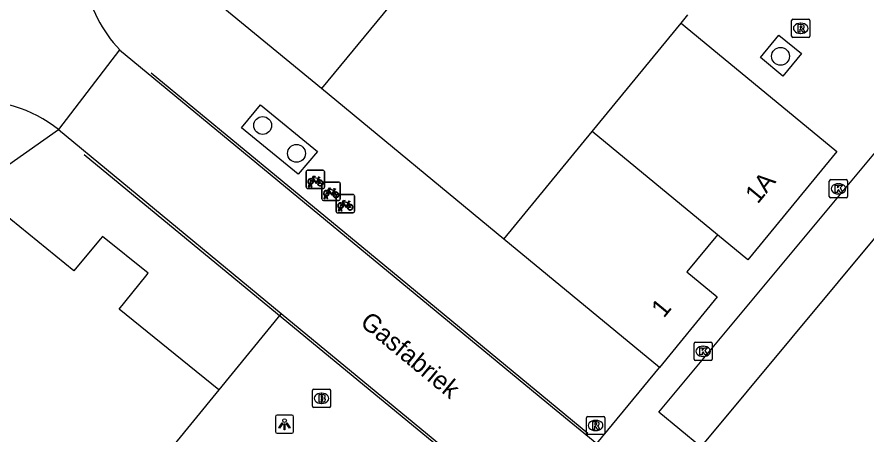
# Model space of a CAD drawing. Extents: x 161772 to 163123, y 383092 to 383917.
# Drawn here: x 161951.08 to 161997.61, y 383273.46 to 383296.33 of the extents above; entities that cross this region are included whole.
import ezdxf

# ---------------------------------------------------------------- set-up
doc = ezdxf.new("R2010")
doc.units = 0
for name, color, linetype in [('IMGEO_Boom', 7, 'Continuous'), ('IMGEO_Brandkraan', 7, 'Continuous'), ('IMGEO_Fietsenrek', 7, 'Continuous'), ('IMGEO_Kolk', 7, 'Continuous'), ('IMGEO_Lichtpunt', 7, 'Continuous'), ('IMGEO_Lijnafwatering', 7, 'Continuous'), ('IMGEO_Openbare_ruimte_label', 7, 'Continuous'), ('IMGEO_Pand', 7, 'Continuous'), ('IMGEO_Pand_nummerreeks', 7, 'Continuous'), ('IMGEO_Rijbaan_lokaal_gesloten', 7, 'Continuous'), ('IMGEO_Rijbaan_lokaal_open', 7, 'Continuous'), ('IMGEO_Rioolput', 7, 'Continuous'), ('IMGEO_Voetpad_gesloten', 7, 'Continuous'), ('IMGEO_Voetpad_open', 7, 'Continuous')]:
    doc.layers.add(name, color=color, linetype=linetype)

msp = doc.modelspace()

# ---------------------------------------------------------------- linework, layer by layer
at = {"layer": 'IMGEO_Boom'}
for centre in [(161992.876, 383294.181), (161964.528, 383290.399), (161966.38, 383288.872)]:
    msp.add_circle(centre, 0.489, dxfattribs=at)
at = {"layer": 'IMGEO_Brandkraan'}
for p, q in [((161967.249, 383275.043), (161967.249, 383275.895)), ((161967.324, 383275.969), (161968.176, 383275.969)), ((161967.737, 383275.749), (161967.762, 383275.749)), ((161968.25, 383275.895), (161968.25, 383275.043)), ((161967.76, 383275.189), (161967.735, 383275.189)), ((161968.176, 383274.969), (161967.324, 383274.969))]:
    msp.add_line(p, q, dxfattribs=at)
for points in [[(161967.249, 383275.043), (161967.249, 383275.895)], [(161967.324, 383275.969), (161968.176, 383275.969)], [(161967.597, 383275.669), (161967.597, 383275.269), (161967.81, 383275.269)], [(161967.828, 383275.669), (161967.597, 383275.669)], [(161968.25, 383275.895), (161968.25, 383275.043)], [(161967.776, 383275.588), (161967.722, 383275.588), (161967.722, 383275.512)], [(161967.722, 383275.512), (161967.775, 383275.512)], [(161967.784, 383275.436), (161967.722, 383275.436), (161967.722, 383275.355)], [(161967.722, 383275.355), (161967.784, 383275.355)], [(161968.176, 383274.969), (161967.324, 383274.969)]]:
    msp.add_lwpolyline(points, dxfattribs=at)
for centre, radius, start, end in [((161967.326, 383275.893), 0.0765, 91.552, 178.448), ((161967.326, 383275.893), 0.0765, 91.552, 178.448), ((161967.832, 383275.524), 0.145, 59.4692, 91.5367), ((161967.857, 383275.571), 0.0922, 285.5137, 58.1501), ((161968.174, 383275.893), 0.0765, 1.552, 88.448), ((161968.174, 383275.893), 0.0765, 1.552, 88.448), ((161967.777, 383275.55), 0.0379, 267.8285, 90.9355), ((161967.785, 383275.395), 0.0404, 269.8759, 90.5077), ((161967.816, 383275.52), 0.251, 268.6676, 293.5347), ((161967.862, 383275.379), 0.105, 301.3115, 78.989), ((161967.326, 383275.045), 0.0765, 181.552, 268.448), ((161967.326, 383275.045), 0.0765, 181.552, 268.448), ((161968.174, 383275.045), 0.0765, 271.552, 358.448), ((161968.174, 383275.045), 0.0765, 271.552, 358.448)]:
    msp.add_arc(centre, radius, start, end, dxfattribs=at)
for centre, major_axis, ratio, start_param, end_param in [((161967.736, 383275.469), (-0.387, 0.002), 0.722429, 4.712389, 7.853982), ((161967.761, 383275.469), (-0.39, 0.002), 0.717154, 1.570796, 4.712389)]:
    msp.add_ellipse(centre, major_axis=major_axis, ratio=ratio, start_param=start_param, end_param=end_param, dxfattribs=at)
at = {"layer": 'IMGEO_Fietsenrek'}
for p, q in [((161966.911, 383287.021), (161966.911, 383287.862)), ((161966.911, 383287.862), (161966.911, 383287.021)), ((161966.986, 383287.946), (161967.827, 383287.946)), ((161967.827, 383287.946), (161966.986, 383287.946)), ((161967.911, 383287.871), (161967.911, 383287.03)), ((161967.911, 383287.03), (161967.911, 383287.871)), ((161967.598, 383287.495), (161967.634, 383287.4)), ((161967.846, 383287.3), (161968.687, 383287.3)), ((161968.687, 383287.3), (161967.846, 383287.3)), ((161967.836, 383286.946), (161966.995, 383286.946)), ((161966.995, 383286.946), (161967.836, 383286.946)), ((161967.038, 383287.03), (161967.077, 383287.19)), ((161967.072, 383287.03), (161967.038, 383287.03)), ((161967.107, 383287.178), (161967.072, 383287.03)), ((161967.149, 383287.202), (161967.148, 383287.206)), ((161967.19, 383287.03), (161967.156, 383287.172)), ((161967.18, 383287.213), (161967.181, 383287.206)), ((161967.188, 383287.176), (161967.223, 383287.03)), ((161967.223, 383287.03), (161967.19, 383287.03)), ((161967.771, 383286.375), (161967.771, 383287.216)), ((161967.771, 383287.216), (161967.771, 383286.375)), ((161968.458, 383286.849), (161968.494, 383286.754)), ((161968.771, 383287.225), (161968.771, 383286.384)), ((161968.771, 383286.384), (161968.771, 383287.225)), ((161967.898, 383286.384), (161967.937, 383286.544)), ((161967.932, 383286.384), (161967.898, 383286.384)), ((161967.967, 383286.532), (161967.932, 383286.384)), ((161968.009, 383286.556), (161968.008, 383286.56)), ((161968.05, 383286.384), (161968.016, 383286.526)), ((161968.04, 383286.567), (161968.041, 383286.56)), ((161968.048, 383286.53), (161968.083, 383286.384)), ((161968.083, 383286.384), (161968.05, 383286.384)), ((161968.551, 383285.696), (161968.551, 383286.537)), ((161968.551, 383286.537), (161968.551, 383285.696)), ((161968.626, 383286.621), (161969.467, 383286.621)), ((161969.467, 383286.621), (161968.626, 383286.621)), ((161969.551, 383286.546), (161969.551, 383285.705)), ((161969.551, 383285.705), (161969.551, 383286.546)), ((161968.696, 383286.3), (161967.855, 383286.3)), ((161967.855, 383286.3), (161968.696, 383286.3)), ((161968.82, 383285.888), (161968.821, 383285.881)), ((161969.238, 383286.17), (161969.274, 383286.075)), ((161969.476, 383285.621), (161968.635, 383285.621)), ((161968.635, 383285.621), (161969.476, 383285.621)), ((161968.678, 383285.705), (161968.717, 383285.865)), ((161968.712, 383285.705), (161968.678, 383285.705)), ((161968.747, 383285.853), (161968.712, 383285.705)), ((161968.789, 383285.877), (161968.788, 383285.881)), ((161968.83, 383285.705), (161968.796, 383285.847)), ((161968.828, 383285.851), (161968.863, 383285.705)), ((161968.863, 383285.705), (161968.83, 383285.705))]:
    msp.add_line(p, q, dxfattribs=at)
for points in [[(161967.245, 383287.42), (161967.193, 383287.33), (161967.153, 383287.305), (161967.154, 383287.352), (161967.209, 383287.446)], [(161967.224, 383287.472), (161967.319, 383287.636), (161967.405, 383287.622), (161967.407, 383287.613), (161967.351, 383287.602), (161967.324, 383287.557), (161967.58, 383287.516)], [(161967.52, 383287.228), (161967.47, 383287.228), (161967.279, 383287.479), (161967.26, 383287.447)], [(161967.567, 383287.491), (161967.31, 383287.532), (161967.293, 383287.503), (161967.46, 383287.283), (161967.567, 383287.491)], [(161967.615, 383287.393), (161967.585, 383287.47), (161967.476, 383287.252), (161967.519, 383287.252)], [(161967.549, 383287.252), (161967.669, 383287.251), (161967.625, 383287.365)], [(161967.645, 383287.372), (161967.7, 383287.227), (161967.55, 383287.227)], [(161967.58, 383287.516), (161967.605, 383287.565), (161967.599, 383287.569), (161967.576, 383287.573), (161967.564, 383287.58), (161967.563, 383287.583), (161967.565, 383287.588), (161967.66, 383287.573), (161967.662, 383287.563), (161967.652, 383287.55), (161967.64, 383287.544), (161967.626, 383287.55), (161967.598, 383287.495)], [(161968.084, 383286.826), (161968.179, 383286.99), (161968.265, 383286.976), (161968.267, 383286.967), (161968.211, 383286.956), (161968.184, 383286.911), (161968.44, 383286.87)], [(161968.38, 383286.582), (161968.33, 383286.582), (161968.139, 383286.833), (161968.12, 383286.801)], [(161968.427, 383286.845), (161968.17, 383286.886), (161968.153, 383286.857), (161968.32, 383286.637), (161968.427, 383286.845)], [(161968.475, 383286.747), (161968.445, 383286.824), (161968.336, 383286.606), (161968.379, 383286.606)], [(161968.44, 383286.87), (161968.465, 383286.919), (161968.459, 383286.923), (161968.436, 383286.927), (161968.424, 383286.934), (161968.423, 383286.937), (161968.425, 383286.942), (161968.52, 383286.927), (161968.522, 383286.917), (161968.512, 383286.904), (161968.5, 383286.898), (161968.486, 383286.904), (161968.458, 383286.849)], [(161968.105, 383286.774), (161968.053, 383286.684), (161968.013, 383286.659), (161968.014, 383286.706), (161968.069, 383286.8)], [(161968.409, 383286.606), (161968.529, 383286.605), (161968.485, 383286.719)], [(161968.505, 383286.726), (161968.56, 383286.581), (161968.41, 383286.581)], [(161968.885, 383286.095), (161968.833, 383286.005), (161968.793, 383285.98), (161968.794, 383286.027), (161968.849, 383286.121)], [(161968.864, 383286.147), (161968.959, 383286.311), (161969.045, 383286.297), (161969.047, 383286.288), (161968.991, 383286.277), (161968.964, 383286.232), (161969.22, 383286.191)], [(161969.16, 383285.903), (161969.11, 383285.903), (161968.919, 383286.154), (161968.9, 383286.122)], [(161969.207, 383286.166), (161968.95, 383286.207), (161968.933, 383286.178), (161969.1, 383285.958), (161969.207, 383286.166)], [(161969.255, 383286.068), (161969.225, 383286.145), (161969.116, 383285.927), (161969.159, 383285.927)], [(161969.189, 383285.927), (161969.309, 383285.926), (161969.265, 383286.04)], [(161969.285, 383286.047), (161969.34, 383285.902), (161969.19, 383285.902)], [(161969.22, 383286.191), (161969.245, 383286.24), (161969.239, 383286.244), (161969.216, 383286.248), (161969.204, 383286.255), (161969.203, 383286.258), (161969.205, 383286.263), (161969.3, 383286.248), (161969.302, 383286.238), (161969.292, 383286.225), (161969.28, 383286.219), (161969.266, 383286.225), (161969.238, 383286.17)]]:
    msp.add_lwpolyline(points, dxfattribs=at)
for centre, radius, start, end in [((161966.989, 383287.868), 0.0779, 92.4484, 184.2845), ((161966.989, 383287.868), 0.0779, 92.4484, 184.2845), ((161967.833, 383287.868), 0.0779, 2.4484, 94.2845), ((161967.833, 383287.868), 0.0779, 2.4484, 94.2845), ((161967.151, 383287.331), 0.159, 62.6766, 242.1369), ((161967.151, 383287.331), 0.129, 63.3192, 238.903), ((161967.151, 383287.331), 0.129, 283.6043, 43.4302), ((161967.151, 383287.331), 0.159, 283.5766, 46.6042), ((161967.678, 383287.247), 0.159, 113.3408, 178.3217), ((161967.678, 383287.247), 0.159, 187.0065, 105.7708), ((161967.678, 383287.247), 0.129, 113.923, 177.9556), ((161967.678, 383287.247), 0.129, 188.6715, 104.5883), ((161967.849, 383287.222), 0.0779, 92.4484, 184.2845), ((161967.849, 383287.222), 0.0779, 92.4484, 184.2845), ((161968.693, 383287.222), 0.0779, 2.4484, 94.2845), ((161968.693, 383287.222), 0.0779, 2.4484, 94.2845), ((161966.989, 383287.024), 0.0779, 182.4484, 274.2845), ((161966.989, 383287.024), 0.0779, 182.4484, 274.2845), ((161967.131, 383287.202), 0.0499, 12.8025, 158.6934), ((161967.151, 383287.331), 0.159, 253.9967, 271.7867), ((161967.131, 383287.202), 0.0174, 12.8025, 163.4502), ((161967.151, 383287.331), 0.129, 253.415, 269.0204), ((161967.833, 383287.024), 0.0779, 272.4484, 4.2845), ((161967.833, 383287.024), 0.0779, 272.4484, 4.2845), ((161968.011, 383286.685), 0.159, 62.6766, 242.1369), ((161968.011, 383286.685), 0.129, 63.3192, 238.903), ((161967.849, 383286.378), 0.0779, 182.4484, 274.2845), ((161967.849, 383286.378), 0.0779, 182.4484, 274.2845), ((161967.991, 383286.556), 0.0499, 12.8025, 158.6934), ((161968.011, 383286.685), 0.159, 253.9967, 271.7867), ((161967.991, 383286.556), 0.0174, 12.8025, 163.4502), ((161968.011, 383286.685), 0.129, 253.415, 269.0204), ((161968.011, 383286.685), 0.129, 283.6043, 43.4302), ((161968.011, 383286.685), 0.159, 283.5766, 46.6042), ((161968.538, 383286.601), 0.159, 113.3408, 178.3217), ((161968.538, 383286.601), 0.159, 187.0065, 105.7708), ((161968.538, 383286.601), 0.129, 113.923, 177.9556), ((161968.538, 383286.601), 0.129, 188.6715, 104.5883), ((161968.629, 383286.543), 0.0779, 92.4484, 184.2845), ((161968.629, 383286.543), 0.0779, 92.4484, 184.2845), ((161968.693, 383286.378), 0.0779, 272.4484, 4.2845), ((161968.693, 383286.378), 0.0779, 272.4484, 4.2845), ((161969.473, 383286.543), 0.0779, 2.4484, 94.2845), ((161969.473, 383286.543), 0.0779, 2.4484, 94.2845), ((161968.791, 383286.006), 0.159, 62.6766, 242.1369), ((161968.791, 383286.006), 0.129, 63.3192, 238.903), ((161968.771, 383285.877), 0.0499, 12.8025, 158.6934), ((161968.771, 383285.877), 0.0174, 12.8025, 163.4502), ((161968.791, 383286.006), 0.129, 253.415, 269.0204), ((161968.791, 383286.006), 0.129, 283.6043, 43.4302), ((161968.791, 383286.006), 0.159, 283.5766, 46.6042), ((161969.318, 383285.922), 0.159, 113.3408, 178.3217), ((161969.318, 383285.922), 0.159, 187.0065, 105.7708), ((161969.318, 383285.922), 0.129, 113.923, 177.9556), ((161969.318, 383285.922), 0.129, 188.6715, 104.5883), ((161968.629, 383285.699), 0.0779, 182.4484, 274.2845), ((161968.629, 383285.699), 0.0779, 182.4484, 274.2845), ((161968.791, 383286.006), 0.159, 253.9967, 271.7867), ((161969.473, 383285.699), 0.0779, 272.4484, 4.2845), ((161969.473, 383285.699), 0.0779, 272.4484, 4.2845)]:
    msp.add_arc(centre, radius, start, end, dxfattribs=at)
at = {"layer": 'IMGEO_Kolk'}
for p, q in [((161995.547, 383286.507), (161995.547, 383287.359)), ((161995.622, 383287.433), (161996.474, 383287.433)), ((161996.548, 383287.359), (161996.548, 383286.507)), ((161996.035, 383287.213), (161996.06, 383287.213)), ((161996.474, 383286.433), (161995.622, 383286.433)), ((161996.058, 383286.653), (161996.033, 383286.653)), ((161988.141, 383277.615), (161988.141, 383278.467)), ((161988.216, 383278.541), (161989.068, 383278.541)), ((161989.142, 383278.467), (161989.142, 383277.615)), ((161988.629, 383278.321), (161988.654, 383278.321)), ((161989.068, 383277.541), (161988.216, 383277.541)), ((161988.652, 383277.761), (161988.627, 383277.761))]:
    msp.add_line(p, q, dxfattribs=at)
for points in [[(161995.547, 383286.507), (161995.547, 383287.359)], [(161995.622, 383287.433), (161996.474, 383287.433)], [(161996.548, 383287.359), (161996.548, 383286.507)], [(161995.868, 383287.133), (161995.991, 383287.133), (161995.991, 383286.982), (161996.121, 383287.133), (161996.285, 383287.133), (161996.139, 383286.982), (161996.292, 383286.733), (161996.14, 383286.733), (161996.055, 383286.897), (161995.991, 383286.83), (161995.991, 383286.733), (161995.868, 383286.733), (161995.868, 383287.133)], [(161996.474, 383286.433), (161995.622, 383286.433)], [(161988.141, 383277.615), (161988.141, 383278.467)], [(161988.216, 383278.541), (161989.068, 383278.541)], [(161989.142, 383278.467), (161989.142, 383277.615)], [(161988.462, 383278.241), (161988.585, 383278.241), (161988.585, 383278.09), (161988.715, 383278.241), (161988.879, 383278.241), (161988.733, 383278.09), (161988.886, 383277.841), (161988.734, 383277.841), (161988.649, 383278.005), (161988.585, 383277.938), (161988.585, 383277.841), (161988.462, 383277.841), (161988.462, 383278.241)], [(161989.068, 383277.541), (161988.216, 383277.541)]]:
    msp.add_lwpolyline(points, dxfattribs=at)
for centre, start, end in [((161995.624, 383287.357), 91.552, 178.448), ((161995.624, 383287.357), 91.552, 178.448), ((161996.472, 383287.357), 1.552, 88.448), ((161996.472, 383287.357), 1.552, 88.448), ((161995.624, 383286.509), 181.552, 268.448), ((161995.624, 383286.509), 181.552, 268.448), ((161996.472, 383286.509), 271.552, 358.448), ((161996.472, 383286.509), 271.552, 358.448), ((161988.218, 383278.465), 91.552, 178.448), ((161988.218, 383278.465), 91.552, 178.448), ((161989.066, 383278.465), 1.552, 88.448), ((161989.066, 383278.465), 1.552, 88.448), ((161988.218, 383277.617), 181.552, 268.448), ((161988.218, 383277.617), 181.552, 268.448), ((161989.066, 383277.617), 271.552, 358.448), ((161989.066, 383277.617), 271.552, 358.448)]:
    msp.add_arc(centre, 0.0765, start, end, dxfattribs=at)
for centre, major_axis, ratio, start_param, end_param in [((161996.034, 383286.933), (-0.387, 0.002), 0.722429, 4.712389, 7.853982), ((161996.059, 383286.933), (-0.39, 0.002), 0.717154, 1.570796, 4.712389), ((161988.628, 383278.041), (-0.387, 0.002), 0.722429, 4.712389, 7.853982), ((161988.653, 383278.041), (-0.39, 0.002), 0.717154, 1.570796, 4.712389)]:
    msp.add_ellipse(centre, major_axis=major_axis, ratio=ratio, start_param=start_param, end_param=end_param, dxfattribs=at)
at = {"layer": 'IMGEO_Lichtpunt'}
for p, q in [((161965.226, 383274.457), (161965.226, 383273.65)), ((161965.226, 383274.457), (161965.226, 383273.65)), ((161966.128, 383274.552), (161965.32, 383274.552)), ((161966.128, 383274.552), (161965.32, 383274.552)), ((161966.222, 383273.65), (161966.222, 383274.457)), ((161966.222, 383273.65), (161966.222, 383274.457)), ((161965.32, 383273.556), (161966.128, 383273.556)), ((161965.32, 383273.556), (161966.128, 383273.556))]:
    msp.add_line(p, q, dxfattribs=at)
for points in [[(161965.6, 383274.121), (161965.639, 383274.093), (161965.451, 383273.831), (161965.413, 383273.858), (161965.6, 383274.121)], [(161965.702, 383274.073), (161965.749, 383274.073), (161965.749, 383273.751), (161965.702, 383273.751), (161965.702, 383274.073)], [(161965.812, 383274.093), (161965.85, 383274.12), (161966.037, 383273.858), (161965.998, 383273.83), (161965.812, 383274.093)]]:
    msp.add_lwpolyline(points, dxfattribs=at)
msp.add_circle((161965.725, 383274.255), 0.0994, dxfattribs=at)
for centre, start, end in [((161965.32, 383274.457), 90, 180), ((161965.32, 383274.457), 90, 180), ((161966.128, 383274.457), 0, 90), ((161966.128, 383274.457), 0, 90), ((161965.32, 383273.65), 180, 270), ((161965.32, 383273.65), 180, 270), ((161966.128, 383273.65), 270, 0), ((161966.128, 383273.65), 270, 360)]:
    msp.add_arc(centre, 0.0946, start, end, dxfattribs=at)
at = {"layer": 'IMGEO_Lijnafwatering'}
for points in [[(161958.423, 383293.285), (161970.38, 383283.427)], [(161954.753, 383288.814), (161968.869, 383277.196)], [(161970.38, 383283.427), (161982.337, 383273.569)], [(161968.869, 383277.196), (161982.984, 383265.577)]]:
    msp.add_lwpolyline(points, dxfattribs=at)
at = {"layer": 'IMGEO_Pand'}
for points in [[(161967.744, 383292.413), (161959.192, 383299.463), (161963.945, 383305.221)], [(161974.85, 383301.031), (161967.744, 383292.413)], [(161987.446, 383295.992), (161987.81, 383296.45)], [(161982.568, 383290.067), (161987.446, 383295.992)], [(161987.446, 383295.992), (161987.661, 383295.816), (161989.123, 383294.611), (161995.965, 383288.975), (161991.086, 383283.052), (161989.425, 383284.42)], [(161977.726, 383284.185), (161967.744, 383292.413)], [(161977.726, 383284.185), (161982.568, 383290.067)], [(161989.425, 383284.42), (161982.568, 383290.067)], [(161962.128, 383275.94), (161960.12, 383277.564), (161956.679, 383280.347), (161958.125, 383282.154), (161958.256, 383282.318), (161955.767, 383284.327), (161955.635, 383284.17), (161954.187, 383282.446), (161950.745, 383285.25), (161948.835, 383286.806), (161948.692, 383286.922)], [(161986.243, 383277.164), (161977.726, 383284.185)], [(161989.425, 383284.42), (161987.749, 383282.388), (161989.412, 383281.022), (161986.243, 383277.164)], [(161962.128, 383275.94), (161955.86, 383268.264)]]:
    msp.add_lwpolyline(points, dxfattribs=at)
at = {"layer": 'IMGEO_Rijbaan_lokaal_gesloten'}
msp.add_lwpolyline([(161956.7, 383294.535), (161953.358, 383290.171)], dxfattribs=at)
for centre, radius, start, end in [((161962.124, 383299.656), 7.459, 191.0593, 223.3554), ((161948.974, 383284.718), 6.997, 51.2028, 139.2618)]:
    msp.add_arc(centre, radius, start, end, dxfattribs=at)
at = {"layer": 'IMGEO_Rijbaan_lokaal_open'}
for points in [[(161993.009, 383293.094), (161991.775, 383294.111), (161992.792, 383295.346), (161994.027, 383294.329), (161993.009, 383293.094)], [(161956.7, 383294.535), (161980.385, 383274.991), (161982.816, 383272.991)], [(161953.358, 383290.171), (161965.539, 383280.118)], [(161988.513, 383272.817), (161986.219, 383274.71), (161988.857, 383277.877), (161998.713, 383289.711), (162001.02, 383287.832), (161988.513, 383272.817)], [(161965.539, 383280.118), (161962.128, 383275.94)], [(161965.539, 383280.118), (161976.98, 383270.676), (162068.256, 383195.442)], [(161982.816, 383272.991), (161986.243, 383277.164)]]:
    msp.add_lwpolyline(points, dxfattribs=at)
at = {"layer": 'IMGEO_Rioolput'}
for p, q in [((161993.482, 383295.287), (161993.482, 383296.139)), ((161993.557, 383296.213), (161994.409, 383296.213)), ((161994.483, 383296.139), (161994.483, 383295.287)), ((161993.97, 383295.993), (161993.995, 383295.993)), ((161994.409, 383295.213), (161993.557, 383295.213)), ((161993.993, 383295.433), (161993.968, 383295.433)), ((161982.253, 383273.557), (161982.253, 383274.409)), ((161982.328, 383274.483), (161983.18, 383274.483)), ((161982.741, 383274.263), (161982.766, 383274.263)), ((161983.254, 383274.409), (161983.254, 383273.557)), ((161983.18, 383273.483), (161982.328, 383273.483)), ((161982.764, 383273.703), (161982.739, 383273.703))]:
    msp.add_line(p, q, dxfattribs=at)
for points in [[(161993.482, 383295.287), (161993.482, 383296.139)], [(161993.557, 383296.213), (161994.409, 383296.213)], [(161994.483, 383296.139), (161994.483, 383295.287)], [(161994.071, 383295.911), (161993.819, 383295.913), (161993.819, 383295.513)], [(161993.819, 383295.513), (161993.943, 383295.513), (161993.943, 383295.675), (161993.954, 383295.675)], [(161993.997, 383295.832), (161993.943, 383295.832), (161993.943, 383295.751)], [(161993.943, 383295.751), (161993.995, 383295.751)], [(161994.409, 383295.213), (161993.557, 383295.213)], [(161994.001, 383295.646), (161994.072, 383295.513), (161994.212, 383295.513), (161994.147, 383295.639)], [(161982.253, 383273.557), (161982.253, 383274.409)], [(161982.328, 383274.483), (161983.18, 383274.483)], [(161983.254, 383274.409), (161983.254, 383273.557)], [(161982.842, 383274.181), (161982.59, 383274.183), (161982.59, 383273.783)], [(161982.59, 383273.783), (161982.714, 383273.783), (161982.714, 383273.945), (161982.725, 383273.945)], [(161982.768, 383274.102), (161982.714, 383274.102), (161982.714, 383274.021)], [(161982.714, 383274.021), (161982.766, 383274.021)], [(161982.772, 383273.916), (161982.843, 383273.783), (161982.983, 383273.783), (161982.918, 383273.909)], [(161983.18, 383273.483), (161982.328, 383273.483)]]:
    msp.add_lwpolyline(points, dxfattribs=at)
for centre, radius, start, end in [((161993.559, 383296.137), 0.0765, 91.552, 178.448), ((161993.559, 383296.137), 0.0765, 91.552, 178.448), ((161994.407, 383296.137), 0.0765, 1.552, 88.448), ((161994.407, 383296.137), 0.0765, 1.552, 88.448), ((161993.953, 383295.622), 0.0533, 26.0293, 88.6989), ((161993.979, 383295.94), 0.19, 274.7715, 282.9687), ((161994.003, 383295.736), 0.0964, 77.0061, 93.1865), ((161994.017, 383295.793), 0.0378, 276.6634, 79.6772), ((161994.07, 383295.801), 0.109, 350.3612, 89.416), ((161994.068, 383295.801), 0.112, 277.5842, 350.9817), ((161994.052, 383295.586), 0.108, 29.5134, 73.7905), ((161993.559, 383295.289), 0.0765, 181.552, 268.448), ((161993.559, 383295.289), 0.0765, 181.552, 268.448), ((161994.407, 383295.289), 0.0765, 271.552, 358.448), ((161994.407, 383295.289), 0.0765, 271.552, 358.448), ((161982.33, 383274.407), 0.0765, 91.552, 178.448), ((161982.33, 383274.407), 0.0765, 91.552, 178.448), ((161983.178, 383274.407), 0.0765, 1.552, 88.448), ((161983.178, 383274.407), 0.0765, 1.552, 88.448), ((161982.724, 383273.892), 0.0533, 26.0293, 88.6989), ((161982.75, 383274.21), 0.19, 274.7715, 282.9687), ((161982.774, 383274.006), 0.0964, 77.0061, 93.1865), ((161982.788, 383274.063), 0.0378, 276.6634, 79.6772), ((161982.841, 383274.071), 0.109, 350.3612, 89.416), ((161982.839, 383274.071), 0.112, 277.5842, 350.9817), ((161982.823, 383273.856), 0.108, 29.5134, 73.7905), ((161982.33, 383273.559), 0.0765, 181.552, 268.448), ((161982.33, 383273.559), 0.0765, 181.552, 268.448), ((161983.178, 383273.559), 0.0765, 271.552, 358.448), ((161983.178, 383273.559), 0.0765, 271.552, 358.448)]:
    msp.add_arc(centre, radius, start, end, dxfattribs=at)
for centre, major_axis, ratio, start_param, end_param in [((161993.969, 383295.713), (-0.387, 0.002), 0.722429, 4.712389, 7.853982), ((161993.994, 383295.713), (-0.39, 0.002), 0.717154, 1.570796, 4.712389), ((161982.74, 383273.983), (-0.387, 0.002), 0.722429, 4.712389, 7.853982), ((161982.765, 383273.983), (-0.39, 0.002), 0.717154, 1.570796, 4.712389)]:
    msp.add_ellipse(centre, major_axis=major_axis, ratio=ratio, start_param=start_param, end_param=end_param, dxfattribs=at)
at = {"layer": 'IMGEO_Voetpad_gesloten'}
msp.add_lwpolyline([(161948.692, 383286.922), (161953.358, 383290.171)], dxfattribs=at)
at = {"layer": 'IMGEO_Voetpad_open'}
msp.add_lwpolyline([(161966.464, 383287.742), (161963.364, 383290.273), (161964.415, 383291.531), (161967.524, 383288.979), (161966.464, 383287.742)], dxfattribs=at)

# ---------------------------------------------------------------- texts
at = {"layer": 'IMGEO_Openbare_ruimte_label'}
msp.add_text('Gasfabriek', height=1, rotation=320.4365, dxfattribs=at).set_placement((161969.804, 383279.516))
at = {"layer": 'IMGEO_Pand_nummerreeks'}
for s, rotation, p in [('1A', 50.5177, (161991.627, 383286.068)), ('1', 50.5979, (161986.486, 383279.823))]:
    msp.add_text(s, height=1, rotation=rotation, dxfattribs=at).set_placement(p)

doc.saveas('drawing.dxf')
